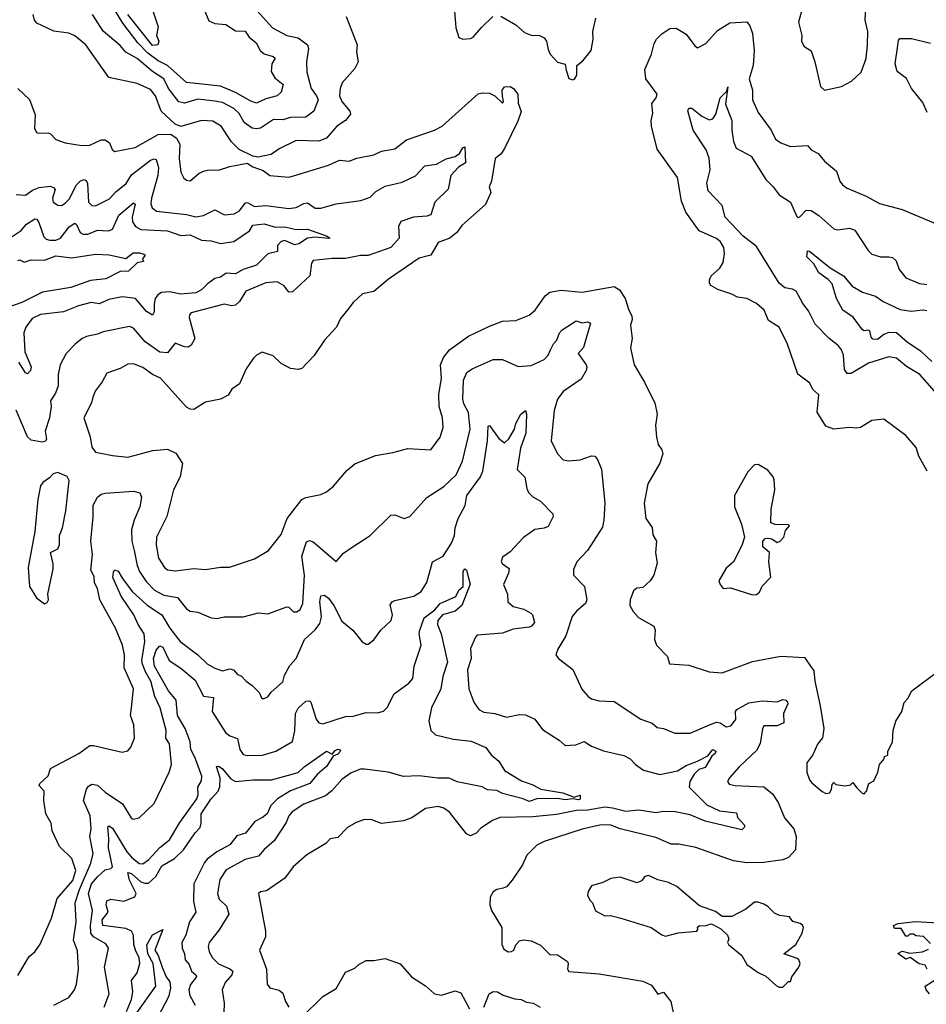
# Model space of a CAD drawing. Extents: x 1245515 to 1420776, y 606314 to 671314.
# Tile 349 of 385: x 1402294 to 1407083, y 628439 to 633638. Entities that reach past the tile are written whole.
import ezdxf

# ---------------------------------------------------------------- set-up
doc = ezdxf.new("R2010")
doc.units = 0

msp = doc.modelspace()

# ---------------------------------------------------------------- linework, layer by layer
at = {"layer": '0CON10XD'}
for points in [[(1403267.8, 633695), (1403292.5, 633632.5), (1403325, 633618.1), (1403382.8, 633612.8), (1403435, 633579.4), (1403485, 633577.5), (1403505.6, 633545), (1403542.9, 633515), (1403564.2, 633475), (1403585, 633458.1), (1403633.9, 633443.9), (1403643.3, 633435), (1403626.7, 633405), (1403622.5, 633365), (1403641.2, 633331.2), (1403685.5, 633295), (1403676, 633255), (1403653.8, 633235), (1403595, 633220), (1403545, 633197.2), (1403515, 633207.1), (1403435, 633253.4), (1403355, 633286.2), (1403175, 633305.3), (1403075.2, 633395), (1403025, 633420), (1402970.6, 633460.6), (1402917.9, 633515), (1402839.1, 633619.1), (1402745.3, 633775)], [(1403549.1, 633685), (1403628.8, 633595), (1403705, 633554.3), (1403765, 633541.6), (1403814.6, 633505), (1403819.1, 633485), (1403808.9, 633415), (1403811.1, 633361.1), (1403834, 633274), (1403862.5, 633235), (1403870, 633215), (1403847.8, 633155), (1403805, 633123.8), (1403725, 633121.3), (1403685, 633109.3), (1403635, 633110.4), (1403565.8, 633064.2), (1403545, 633060.8), (1403522.9, 633065), (1403480.4, 633095), (1403452.7, 633142.7), (1403425, 633169.7), (1403365, 633200.8), (1403325, 633208.4), (1403235, 633218.6), (1403165, 633196.5), (1403135, 633204.7), (1403081.1, 633275), (1403055, 633325.9), (1402995, 633364.8), (1402915, 633432.9), (1402855, 633466.2), (1402825, 633501.1), (1402735, 633577.3), (1402679.6, 633665)], [(1402996.9, 633685), (1403025, 633600), (1403016.7, 633555), (1403028.8, 633525), (1403023.3, 633505), (1402995, 633502.2), (1402865, 633664.8)], [(1404590.8, 633685), (1404598, 633595), (1404614, 633544), (1404634.2, 633534.2), (1404675, 633538), (1404690, 633545), (1404733, 633597), (1404793.3, 633655)], [(1406427.1, 633695), (1406408, 633625), (1406426, 633555), (1406423.8, 633525), (1406435, 633497.5), (1406475, 633472.5), (1406494.4, 633415), (1406524.4, 633285), (1406545, 633265.8), (1406635, 633284.2), (1406687.3, 633312.7), (1406739.5, 633360.5), (1406765, 633432.5), (1406772.7, 633505), (1406773.2, 633575), (1406759.2, 633635), (1406762.9, 633707.1)], [(1404018.8, 633655), (1404077.5, 633505), (1404073.5, 633466.5), (1404081.8, 633415), (1404065, 633379.8), (1403997.4, 633305), (1403987, 633275), (1403983.4, 633235), (1403995.1, 633205.1), (1404038, 633155), (1404041.7, 633138.3), (1404015.6, 633105), (1403969.5, 633075), (1403915, 633012.3), (1403875, 632996.4), (1403755, 633000.4), (1403664.7, 632955.3), (1403623.3, 632926.7), (1403552.1, 632912.1), (1403525, 632917.1), (1403452.7, 632952.7), (1403413.6, 632993.6), (1403359.1, 633075), (1403315, 633101.3), (1403255, 633106.2), (1403145, 633074.5), (1403115.8, 633085.8), (1403042.2, 633155), (1403011.8, 633235), (1402985, 633268.7), (1402915, 633301.3), (1402765, 633333.1), (1402643.3, 633505), (1402585, 633551.8), (1402553.3, 633566.7), (1402475, 633577.7), (1402385, 633619.1), (1402373.2, 633635), (1402364.7, 633665)], [(1404835, 633656.2), (1404915, 633610), (1404960.8, 633570.8), (1404995, 633556.2), (1405040, 633555), (1405065, 633541.2), (1405076, 633525), (1405085, 633480), (1405096.7, 633455), (1405135, 633413.3), (1405175, 633402.5), (1405180.5, 633370.5), (1405195, 633327.5), (1405215, 633320), (1405225, 633323.3), (1405236.7, 633345), (1405237.5, 633395), (1405269.5, 633420.5), (1405312, 633475), (1405322.5, 633535), (1405322.2, 633575), (1405337.5, 633645)], [(1407086.9, 631255), (1407043.4, 631333.4), (1407029, 631379), (1406975, 631441.9), (1406859.1, 631529.1), (1406795, 631522.5), (1406734.7, 631485.3), (1406715, 631480.3), (1406674.7, 631485.3), (1406595, 631476.2), (1406552.4, 631492.4), (1406506.8, 631565), (1406515, 631657.5), (1406483.8, 631685), (1406468.3, 631718.3), (1406405, 631766.2), (1406349.6, 631925), (1406305, 632014.3), (1406248.9, 632048.9), (1406226, 632105), (1406185, 632138.8), (1406135, 632165.6), (1406085, 632172.5), (1406055, 632188.5), (1405982.4, 632212.4), (1405944, 632235), (1405937, 632247), (1405936.9, 632265), (1405946.9, 632285), (1405991.5, 632325), (1406009.4, 632355), (1406017.4, 632402.6), (1406013.3, 632435), (1405995, 632464.3), (1405975, 632482.2), (1405883.2, 632523.2), (1405812.2, 632622.2), (1405790.2, 632680.2), (1405768.2, 632805), (1405661.9, 632955), (1405630.8, 633075), (1405629.2, 633105), (1405638, 633145), (1405632.9, 633195), (1405655.6, 633225), (1405660.6, 633245), (1405601.1, 633325), (1405596.4, 633375), (1405630.8, 633455), (1405645, 633512.5), (1405658, 633535), (1405686.6, 633563.4), (1405728.6, 633591.4), (1405762.1, 633592.1), (1405815, 633560.8), (1405859.7, 633499.7), (1405875, 633489.2), (1405918.3, 633511.7), (1405979.7, 633580.3), (1406045, 633621.2), (1406135, 633626.7), (1406150, 633605), (1406164.2, 633565), (1406172.7, 633475), (1406167.8, 633395), (1406146.9, 633325), (1406164.6, 633265), (1406164.5, 633215), (1406195, 633148), (1406263.3, 633055), (1406286.4, 633006.4), (1406315, 632986.9), (1406365, 632968.1), (1406455, 632974), (1406475, 632951.2), (1406511.2, 632931.2), (1406545, 632890), (1406608.3, 632838.3), (1406625.8, 632785), (1406640, 632765), (1406665, 632748.5), (1406765.4, 632705.4), (1406835, 632668), (1406955, 632635.8), (1407131.7, 632561.7)], [(1407087.8, 633147.8), (1407065, 633200.6), (1407004.4, 633274.4), (1406978.1, 633328.1), (1406929.4, 633365), (1406917.8, 633405), (1406931.5, 633501.5), (1406935, 633530), (1406942.3, 633537.7), (1407005, 633538.8), (1407105, 633514.2)], [(1402283.8, 633273.8), (1402346.3, 633216.3), (1402375.5, 633135), (1402372, 633065), (1402382.7, 633042.7), (1402395, 633038), (1402445, 633040.6), (1402458, 633035), (1402485, 633005.8), (1402535, 632988), (1402623.3, 632973.3), (1402665.7, 632975.7), (1402725, 633002.9), (1402745, 633004.2), (1402768.3, 632988.3), (1402783.1, 632953.1), (1402795, 632942), (1402905, 632963.5), (1403025, 633031.8), (1403092.9, 633032.9), (1403123, 633013), (1403140.8, 632980.8), (1403136.4, 632905), (1403145, 632832.5), (1403160.6, 632800.6), (1403175, 632790), (1403195, 632787.8), (1403243, 632827), (1403270.4, 632839.6), (1403295, 632845.4), (1403345, 632842.9), (1403405, 632862.5), (1403495, 632880), (1403525, 632860), (1403581.2, 632841.2), (1403615.8, 632815.8), (1403715, 632806.9), (1403735, 632811.1), (1403925, 632869.2), (1403984.3, 632895.7), (1404035, 632890), (1404075, 632906.7), (1404165, 632924), (1404205, 632944.2), (1404275, 632956), (1404336.6, 633003.4), (1404485, 633054.5), (1404525, 633075.5), (1404715, 633245.6), (1404738.3, 633251.7), (1404775, 633249.5), (1404804.2, 633235), (1404845, 633197.5), (1404850, 633205), (1404844, 633234), (1404841.9, 633265), (1404855, 633282.5), (1404885, 633285.5), (1404902, 633275), (1404925.4, 633245), (1404927.8, 633197.8), (1404942.9, 633152.9), (1404925, 633101.4), (1404855, 632958.1), (1404835, 632928.5), (1404805.4, 632904.6), (1404786.2, 632785), (1404773.3, 632755), (1404782.5, 632725), (1404755, 632662.5), (1404629.1, 632550.9), (1404603.8, 632515), (1404565.4, 632484.6), (1404505, 632461.4), (1404465, 632394), (1404405, 632378.6), (1404242.9, 632267.1), (1404165, 632203.5), (1404105, 632190), (1404055.8, 632145), (1404027, 632107), (1403989.1, 632060.9), (1403967.1, 632015), (1403903.6, 631946.4), (1403848.8, 631865), (1403785, 631796.7), (1403765, 631791.2), (1403725, 631796.7), (1403675, 631823.3), (1403633.6, 631863.6), (1403575, 631882.5), (1403545, 631866.7), (1403529.5, 631850.5), (1403491.2, 631795), (1403455, 631716), (1403415, 631686.2), (1403396.2, 631655), (1403355, 631634), (1403275, 631618), (1403215, 631580), (1403195, 631580.8), (1403175, 631592), (1403037.3, 631745), (1402996.7, 631765), (1402945, 631802.1), (1402895, 631821.5), (1402865, 631818.9), (1402825, 631795.6), (1402755, 631770.8), (1402730, 631725), (1402693.6, 631676.4), (1402681.1, 631645), (1402673.6, 631615), (1402632.5, 631535), (1402666.1, 631436.1), (1402675, 631380), (1402695, 631353.8), (1402785, 631336), (1402865, 631328.6), (1402997.6, 631362.4), (1403075, 631370.5), (1403119.8, 631349.8), (1403154.3, 631295), (1403141.4, 631225), (1403106.9, 631155), (1403071.5, 631015), (1403016.2, 630905), (1403015.9, 630865), (1403027.3, 630795), (1403060, 630745), (1403075, 630733.6), (1403115, 630728.8), (1403215, 630740.8), (1403275, 630735.8), (1403355, 630747.5), (1403402.2, 630747.8), (1403535, 630790.6), (1403608, 630835), (1403675, 630920), (1403707.1, 631005), (1403784.7, 631105.3), (1403805, 631115.6), (1403885, 631131.4), (1403914.5, 631145.5), (1403952, 631175), (1404022.8, 631257.2), (1404065, 631292.9), (1404172.8, 631337.2), (1404265, 631352), (1404345, 631373.8), (1404465, 631367.5), (1404515.5, 631434.5), (1404530.8, 631485), (1404527.5, 631535), (1404510.6, 631595), (1404508.2, 631658.2), (1404522.5, 631745), (1404517.6, 631815), (1404532.2, 631855), (1404565.2, 631894.8), (1404665, 631966), (1404775, 632019.6), (1404845, 632046.2), (1404915, 632049.2), (1404985, 632077.1), (1405016.9, 632105), (1405070, 632180), (1405095, 632198.8), (1405155, 632209.6), (1405265, 632198.9), (1405435, 632229.5), (1405462.1, 632212.1), (1405492.9, 632165), (1405511.4, 632105), (1405527.1, 632075), (1405529.2, 632055), (1405520.8, 632025), (1405530, 631955), (1405520, 631905), (1405539.2, 631815), (1405595, 631723.3), (1405638.8, 631635), (1405648.8, 631615), (1405661.2, 631555), (1405652.5, 631495), (1405657, 631433), (1405666.2, 631395), (1405685.9, 631365.9), (1405692, 631345), (1405675, 631296.7), (1405612.7, 631187.3), (1405591.9, 631085), (1405602, 631005), (1405635, 630957.5), (1405637.7, 630917.7), (1405657.5, 630885), (1405652.9, 630825), (1405661.7, 630768.3), (1405644, 630705), (1405624, 630675), (1405585, 630640.8), (1405554.2, 630635.8), (1405537.1, 630622.9), (1405518.6, 630575), (1405517.1, 630545), (1405533.7, 630513.7), (1405562.2, 630482.2), (1405643.3, 630435), (1405650, 630415), (1405647.5, 630365), (1405657.5, 630335), (1405716, 630275), (1405726.2, 630236.2), (1405829.3, 630229.3), (1405936, 630194)], [(1405897.6, 633127.6), (1405935, 633108.6), (1405955.4, 633114.6), (1405971.1, 633138.9), (1405994.8, 633225.2), (1406030, 633260), (1406035, 633282.5), (1406021.4, 633191.4), (1406056.1, 633105), (1406055.3, 633055.3), (1406064.7, 632994.7), (1406078.9, 632958.9), (1406156.9, 632916.9), (1406235, 632793.3), (1406274.6, 632754.6), (1406305, 632713.8), (1406365, 632674.2), (1406398.8, 632598.8), (1406405, 632593.8), (1406415, 632596.2), (1406447.4, 632632.6), (1406475, 632630.4), (1406515, 632604.4), (1406595, 632533.8), (1406615, 632527.9), (1406676.7, 632536.7), (1406705, 632527.3), (1406775, 632420), (1406795, 632400), (1406840, 632385), (1406884.3, 632385.7), (1406905, 632382), (1406924, 632365), (1406938.7, 632318.7), (1406974.2, 632275), (1407046.7, 632245), (1407085, 632239.2)], [(1407126.8, 631676.8), (1407047.7, 631765), (1406977.2, 631807.2), (1406925, 631850.4), (1406885, 631858.2), (1406777.1, 631825), (1406685, 631769.3), (1406665, 631769.6), (1406651.2, 631791.2), (1406645.7, 631865.7), (1406634, 631895), (1406618.2, 631915), (1406569.6, 631955), (1406495, 632030.4), (1406461.2, 632101.2), (1406429.7, 632139.7), (1406395, 632203.8), (1406375.8, 632215.8), (1406335, 632222.9), (1406305, 632247.3), (1406185, 632440), (1406115.4, 632495.4), (1406020, 632595), (1406005, 632656), (1405930.4, 632735), (1405922.9, 632775), (1405940.6, 632845), (1405936.7, 632906.7), (1405920.8, 632950.8), (1405851.8, 633055), (1405823.3, 633156.7), (1405828.6, 633171.4), (1405845, 633170), (1405897.6, 633127.6)], [(1402275, 632714.4), (1402325, 632711.8), (1402362.8, 632737.3), (1402398, 632752), (1402455, 632758.8), (1402472.6, 632752.6), (1402480.9, 632740.9), (1402468.5, 632695), (1402471.9, 632675), (1402495, 632657.8), (1402515, 632657.5), (1402535, 632668.5), (1402555, 632690), (1402595, 632766.4), (1402615, 632786.4), (1402635, 632794.4), (1402645, 632788.6), (1402652.7, 632772.7), (1402657.9, 632675), (1402675, 632657.5), (1402695, 632654.6), (1402768.9, 632691.1), (1402801.8, 632728.2), (1402856.8, 632773.2), (1402885, 632819.3), (1402985, 632896), (1403005, 632903.1), (1403015, 632900), (1403026.7, 632856.8), (1403023.8, 632815), (1402991.1, 632695), (1402987.7, 632665), (1402993.6, 632643.6), (1403017, 632627), (1403175, 632608.5), (1403225, 632596.2), (1403265, 632604.6), (1403325, 632633.3), (1403376.7, 632606.7), (1403426.4, 632613.6), (1403455, 632628.2), (1403485, 632669.7), (1403495, 632673.4), (1403535, 632651.6), (1403595, 632656.5), (1403715, 632640.3), (1403755, 632645.3), (1403795, 632666.5), (1403815, 632670), (1403855, 632642.5), (1403885, 632641.9), (1403965, 632666), (1404096.9, 632683.1), (1404145, 632700.6), (1404175, 632731.1), (1404225, 632759.5), (1404315, 632780.5), (1404385, 632813.8), (1404435, 632865.5), (1404495, 632875.4), (1404546.1, 632903.9), (1404595, 632915.7), (1404617.9, 632932.1), (1404635, 632960.8), (1404646.3, 632966.3), (1404648.1, 632881.9), (1404611.5, 632858.5), (1404571.4, 632815), (1404557, 632743), (1404486.9, 632675), (1404465, 632608.1), (1404445, 632599.7), (1404374.4, 632595.6), (1404307.9, 632572.1), (1404294.6, 632545), (1404298.5, 632485), (1404255, 632434.6), (1404135, 632393.6), (1404095, 632393.2), (1404015, 632377.3), (1403945, 632377.3), (1403845, 632366.9), (1403835, 632352.5), (1403826.5, 632285), (1403735, 632200.5), (1403715, 632200), (1403692.1, 632232.1), (1403655, 632254.4), (1403595, 632247.9), (1403488, 632205), (1403455, 632150.6), (1403435, 632130.6), (1403415, 632127.8), (1403375, 632135.5), (1403200.2, 632089.8), (1403190.6, 632079.4), (1403189.5, 632065), (1403218.6, 631955), (1403200.3, 631919.7), (1403185, 631909.2), (1403165, 631910), (1403115, 631930), (1403075, 631879.4), (1403035, 631882), (1402956.5, 631936.5), (1402895, 632009.4), (1402875, 632017.8), (1402735, 631990.3), (1402705, 631977.1), (1402646.7, 631965), (1402624.2, 631955), (1402588, 631925), (1402540.6, 631875), (1402508.5, 631815), (1402497.1, 631765), (1402497.5, 631705), (1402483.6, 631666.4), (1402457.5, 631625), (1402460.4, 631595), (1402451.6, 631535), (1402429.3, 631465), (1402436.8, 631423.2), (1402428.9, 631411.1), (1402413.6, 631406.4), (1402355, 631417.5), (1402334.8, 631434.8), (1402275, 631575.7)], [(1402244, 632486), (1402302.1, 632525), (1402331.2, 632558.8), (1402375, 632585.6), (1402385, 632584.2), (1402395, 632567.5), (1402421.2, 632491.2), (1402435, 632478.9), (1402453.3, 632473.3), (1402485, 632473.9), (1402510, 632485), (1402555, 632543.3), (1402585, 632563.1), (1402595, 632556), (1402614, 632514), (1402628.8, 632505), (1402655, 632505.2), (1402705, 632525.7), (1402731.2, 632525), (1402765, 632523.3), (1402785, 632532.5), (1402817.9, 632605), (1402895, 632670), (1402904.4, 632664.4), (1402889.3, 632595), (1402890.1, 632570.1), (1402905.9, 632545.9), (1402935, 632529.8), (1403075, 632522.7), (1403145, 632497.5), (1403195, 632501.2), (1403255, 632473.9), (1403305, 632470.9), (1403355, 632456.4), (1403425, 632466.5), (1403507.4, 632522.6), (1403526.6, 632553.4), (1403585, 632559.1), (1403645, 632543), (1403695, 632544), (1403755, 632530.7), (1403815, 632532.4), (1403918.8, 632495), (1403932.5, 632485), (1403926.7, 632483.3), (1403855, 632490.3), (1403815.2, 632484.8), (1403769.4, 632455), (1403745, 632448.7), (1403695, 632472.2), (1403675, 632467), (1403655.4, 632445), (1403656.9, 632413.1), (1403605, 632401.2), (1403545, 632342.5), (1403475, 632318.3), (1403435, 632295.8), (1403385, 632300), (1403355, 632278), (1403325, 632271.5), (1403286.2, 632243.8), (1403255, 632212.2), (1403225, 632196.2), (1403145, 632189.3), (1403085, 632200.7), (1403042.5, 632197.5), (1403024.7, 632185.3), (1403010.4, 632165), (1403004.1, 632135), (1403005.4, 632094.6), (1402995, 632077.5), (1402965, 632096.4), (1402905.7, 632165.7), (1402835, 632174.6), (1402765, 632160), (1402715, 632137.3), (1402672, 632145), (1402605, 632126.6), (1402525, 632094.5), (1402405, 632081.1), (1402360.7, 632059.3), (1402327.5, 632015), (1402317.1, 631985), (1402321.5, 631885), (1402354.3, 631805), (1402352, 631785), (1402335, 631768.8), (1402325, 631773.8), (1402289.6, 631829.6)], [(1402285, 632365.7), (1402295, 632369.4), (1402317.7, 632357.7), (1402355, 632369.2), (1402425, 632368.2), (1402485, 632391.8), (1402569.2, 632380.8), (1402695, 632400.6), (1402766.2, 632396.2), (1402855, 632377.1), (1402893.1, 632406.9), (1402927.3, 632407.3), (1402949.2, 632399.2), (1402956.7, 632395), (1402942.5, 632375), (1402948.3, 632361.7), (1402915, 632354), (1402869.8, 632310.2), (1402825, 632308), (1402749.7, 632270.3), (1402668.7, 632261.3), (1402565, 632223.6), (1402415, 632199.1), (1402305.3, 632145), (1402225, 632115.7)], [(1407112.3, 631832.3), (1407055, 631886.2), (1406983.1, 631933.1), (1406925, 631984.8), (1406885, 631986), (1406857.7, 631975), (1406825, 631949.5), (1406800.7, 631950.7), (1406791.1, 631961.1), (1406785, 631994.5), (1406775, 631998.4), (1406755, 631994.2), (1406745, 632000), (1406697.2, 632067.2), (1406641.9, 632105), (1406608.2, 632165), (1406585, 632243.8), (1406565, 632265.7), (1406515, 632302), (1406489.5, 632349.5), (1406452, 632385), (1406455, 632418), (1406465, 632415.6), (1406575, 632326.8), (1406645, 632285.6), (1406691.3, 632231.3), (1406745, 632198.5), (1406815, 632178), (1406855, 632149.4), (1406945, 632107.8), (1407005, 632099.4), (1407065, 632106.2), (1407085, 632101.8)], [(1402402.5, 628757.5), (1402462.3, 628895), (1402492.3, 628997.7), (1402575, 629093.2), (1402590.7, 629145), (1402569.3, 629209.3), (1402505, 629272.5), (1402466.4, 629355), (1402460.6, 629395), (1402432.2, 629445), (1402422.7, 629515), (1402424.2, 629564.2), (1402398, 629595), (1402400.8, 629605), (1402444, 629645), (1402457.5, 629685), (1402607, 629763), (1402664.2, 629805.8), (1402685, 629806.2), (1402835, 629770.8), (1402865, 629778), (1402882.2, 629797.8), (1402900, 629845), (1402896.5, 629915), (1402879.4, 629965), (1402885.4, 630004.6), (1402895.5, 630105), (1402846.5, 630215), (1402848.2, 630285), (1402838.1, 630335), (1402800.6, 630425), (1402716.9, 630575), (1402705.5, 630635), (1402689.2, 630665), (1402687.9, 630697.9), (1402670.8, 630730.8), (1402678.8, 630815), (1402670.3, 630885), (1402682.8, 631012.7), (1402681.8, 631075), (1402705, 631117.5), (1402725, 631132.9), (1402745, 631137.5), (1402895, 631147.8), (1402929.1, 631139.1), (1402937.5, 631117.5), (1402928.9, 631065), (1402899.1, 630995), (1402885.8, 630945), (1402885.9, 630885), (1402899.2, 630835), (1402914.6, 630755.4), (1402926.9, 630725), (1402962, 630672), (1403006, 630626), (1403055, 630599.7), (1403127.1, 630587.1), (1403175, 630526.9), (1403195, 630515.5), (1403235, 630509.5), (1403305, 630480.6), (1403335, 630476.9), (1403375, 630484.3), (1403475, 630484.2), (1403555, 630505.8), (1403605, 630501.4), (1403705, 630537.8), (1403715.4, 630535.4), (1403740.9, 630510.9), (1403757.9, 630512.1), (1403776.4, 630523.6), (1403790.5, 630555), (1403799.5, 630705), (1403783.8, 630805), (1403808.9, 630881.1), (1403825, 630888.9), (1403845, 630881.8), (1403965, 630776.7), (1404005, 630821.2), (1404045, 630848.8), (1404145, 630913.8), (1404255, 631022), (1404275, 631024.2), (1404325, 631004.3), (1404355, 631014.2), (1404444.1, 631115.9), (1404535, 631172.5), (1404598.9, 631235), (1404632.9, 631307.1), (1404673.4, 631476.6), (1404664.7, 631564.7), (1404640.1, 631610.1), (1404635.3, 631635), (1404638.5, 631735), (1404656.7, 631775), (1404684.2, 631795), (1404795, 631844.4), (1404845, 631842.9), (1404926.8, 631806.8), (1404995, 631811.8), (1405065, 631844.4), (1405085, 631867.1), (1405097.7, 631895), (1405113.5, 631926.5), (1405131.1, 631945), (1405145.3, 631984.7), (1405159.8, 632000.2), (1405233, 632047), (1405265, 632038), (1405295, 632042.5), (1405308.6, 632035), (1405272.6, 631907.4), (1405244.4, 631875), (1405285.7, 631815), (1405290, 631805), (1405285.7, 631785), (1405259.6, 631740.4), (1405165, 631675.6), (1405135, 631634), (1405117.9, 631575), (1405100.6, 631415), (1405135, 631346.2), (1405165, 631314), (1405195, 631308.8), (1405255, 631314.4), (1405315, 631335.8), (1405332.7, 631332.7), (1405345, 631320), (1405367.1, 631265), (1405384.7, 631084.7), (1405380, 630995), (1405371.7, 630958.3), (1405294, 630836), (1405237.5, 630775), (1405218.6, 630735), (1405219.2, 630705), (1405277.7, 630645), (1405290.4, 630575), (1405282.9, 630555), (1405234.8, 630515.2), (1405213, 630487), (1405178.9, 630385), (1405136, 630315), (1405126.7, 630285), (1405140, 630265), (1405215, 630206.7), (1405263, 630103), (1405296.2, 630065), (1405315, 630052.5), (1405355, 630040.8), (1405435, 630037.5), (1405574.5, 629944.5), (1405635, 629923.8), (1405660.5, 629900.5), (1405695, 629896), (1405755, 629870.5), (1405835, 629870.9), (1405937.5, 629915), (1405975, 629929.6), (1405994.7, 629924.7), (1406025, 629904.2), (1406050.7, 629909.3), (1406077.5, 629942.5), (1406075.5, 629985), (1406082.2, 629995), (1406145, 630031.5), (1406215, 630041.4), (1406295, 630035.5), (1406325, 630048.2), (1406340.8, 630045), (1406350.4, 630035), (1406351.8, 630025), (1406328.7, 629975), (1406329.4, 629925), (1406295, 629910.4), (1406225, 629910), (1406217, 629893), (1406205.6, 629815.6), (1406185, 629780), (1406095, 629693.3), (1406042.7, 629635), (1406033.3, 629615), (1406041.9, 629601.9), (1406072.5, 629595), (1406225, 629586.7), (1406271.1, 629551.1), (1406301.1, 629505), (1406333.1, 629423.1), (1406383.3, 629365), (1406396.1, 629326.1), (1406391.2, 629255), (1406355.7, 629214.3), (1406325, 629201.4), (1406225, 629188.4), (1406135, 629185.8), (1406065, 629196.9), (1405865, 629266.8), (1405775, 629285.3), (1405735, 629284.6), (1405655, 629320.9), (1405465.3, 629365.3), (1405416.7, 629385), (1405365, 629386.4), (1405265, 629364.4), (1405065, 629298.9), (1405025, 629279.4), (1404973.1, 629226.9), (1404950, 629175), (1404895.8, 629095), (1404865, 629060), (1404847.3, 629052.7), (1404815, 629046), (1404795, 629033.3), (1404780, 629005), (1404776.7, 628965), (1404786, 628935), (1404841.4, 628845), (1404840, 628755), (1404851.2, 628731.2), (1404875, 628716.7), (1404892.4, 628717.6), (1404904, 628725), (1404915, 628753.8), (1404935, 628774.2), (1404955, 628779.2), (1404995, 628774.2), (1405045, 628751.1), (1405095, 628701.5), (1405135, 628700.9), (1405187.1, 628665), (1405191.5, 628655), (1405187.9, 628625), (1405195, 628613.2), (1405355, 628600.5), (1405585, 628561.2), (1405630.8, 628540.8), (1405665, 628492.5), (1405695, 628503.8), (1405734, 628455), (1405745, 628396.7)], [(1402475, 628434.5), (1402554.6, 628475.4), (1402583.3, 628515), (1402593.6, 628545), (1402604.6, 628625), (1402598.9, 628721.1), (1402578.7, 628778.7), (1402593.1, 628875), (1402587.2, 628975), (1402609.7, 629045), (1402670, 629185), (1402682.9, 629235), (1402664.1, 629325), (1402672.5, 629365), (1402666, 629435), (1402632.2, 629515), (1402647.7, 629575), (1402658.1, 629591.9), (1402675, 629601.2), (1402705, 629595.5), (1402745, 629560), (1402837.8, 629497.8), (1402885, 629420), (1402896.1, 629416.1), (1402925, 629424.3), (1403005, 629500), (1403084.4, 629665), (1403095.5, 629705), (1403085, 629813.8), (1403065.5, 629845), (1403067.5, 629885), (1403036.8, 630005), (1403008.7, 630065), (1402987.6, 630145), (1402958.1, 630195), (1402942.8, 630235), (1402940.3, 630255), (1402955.9, 630355), (1402952.2, 630395), (1402919.8, 630445), (1402896.7, 630495), (1402829.5, 630595), (1402786.4, 630693.6), (1402789.4, 630720.6), (1402796, 630734), (1402815, 630725.8), (1402836.7, 630686.7), (1402888.3, 630618.3), (1402967.5, 630547.5), (1403045.6, 630495.6), (1403088.1, 630425), (1403142.1, 630355), (1403234.8, 630284.8), (1403285, 630237.8), (1403325, 630213.3), (1403365, 630199.4), (1403405, 630210.6), (1403424.5, 630204.5), (1403445, 630181.2), (1403465, 630173.3), (1403490, 630145), (1403522.7, 630122.7), (1403558.8, 630085), (1403574.1, 630054.1), (1403585, 630053.3), (1403605, 630063.3), (1403623.1, 630086.9), (1403685, 630141.2), (1403692.7, 630177.3), (1403721.7, 630228.3), (1403755, 630264.4), (1403798.1, 630365), (1403854.3, 630415.7), (1403879.4, 630450.6), (1403888.5, 630485), (1403880.4, 630565), (1403885, 630596.2), (1403905, 630600), (1403925, 630584.4), (1403954, 630545), (1403995, 630461.4), (1404054, 630415), (1404103, 630353), (1404125, 630340), (1404135, 630341.2), (1404165, 630363.8), (1404202.5, 630415), (1404256, 630465), (1404264.2, 630495), (1404251.7, 630548.3), (1404262, 630565), (1404275, 630571.4), (1404376, 630594), (1404415, 630618.1), (1404445, 630666.2), (1404475.4, 630774.6), (1404531.1, 630805), (1404575, 630874.3), (1404591.3, 630915), (1404594.7, 630955), (1404610.8, 631005), (1404647.9, 631072.1), (1404656.7, 631125), (1404728.2, 631225), (1404741.2, 631255), (1404765.7, 631414.3), (1404768, 631492), (1404775, 631495.8), (1404825, 631426.9), (1404855, 631402.9), (1404877.8, 631425), (1404907.7, 631475), (1404914.8, 631505.2), (1404940.6, 631555), (1404965, 631574.4), (1404971.6, 631555), (1404968.3, 631455), (1404940, 631375), (1404922.2, 631262.2), (1404961.7, 631221.7), (1404972.2, 631162.2), (1404982.1, 631142.1), (1405005, 631117.8), (1405045.3, 631095.2), (1405109.4, 631029.4), (1405111.4, 631015), (1405085, 630962.2), (1405065, 630953.1), (1405015, 630945.5), (1404955, 630903.6), (1404885, 630829.1), (1404845, 630800.6), (1404836.9, 630776.9), (1404844, 630765), (1404880, 630740), (1404875.6, 630715), (1404849.2, 630655), (1404871.4, 630605), (1404872.9, 630565), (1404900.2, 630540.2), (1404956.4, 630526.4), (1404993.3, 630505), (1405003.3, 630495), (1405013.3, 630455), (1404996.7, 630435), (1404985, 630430.8), (1404900.5, 630419.5), (1404845, 630399.6), (1404711.4, 630388.6), (1404701.7, 630378.3), (1404675, 630317.5), (1404679.1, 630265), (1404659.1, 630205), (1404665.8, 630105), (1404692.5, 630035), (1404718.8, 629995), (1404745, 629982), (1404804.3, 629974.3), (1404865, 629955.6), (1404935, 629969.5), (1404965, 629966.9), (1405015, 629944.3), (1405055, 629890.6), (1405144.4, 629834.4), (1405175, 629805.7), (1405230.9, 629809.1), (1405275, 629827.1), (1405315, 629801.9), (1405377.2, 629777.2), (1405485, 629753.1), (1405518, 629735), (1405546, 629705), (1405588.8, 629675), (1405675, 629653.5), (1405768.2, 629671.8), (1405815, 629700.4), (1405875, 629722.2), (1405928, 629752), (1405955, 629785.4), (1405970.5, 629775), (1405968.5, 629765), (1405950.8, 629749.2), (1405915, 629689.4), (1405881.8, 629678.2), (1405856.1, 629655), (1405833.6, 629615), (1405830.6, 629585), (1405923.1, 629493.1), (1405990, 629460), (1406079.6, 629449.6), (1406085.6, 629425), (1406122, 629385), (1406123.3, 629375), (1406109.2, 629360.8), (1405915, 629405.9), (1405835, 629440.2), (1405755.6, 629455.6), (1405695, 629457.4), (1405655, 629450.5), (1405564.6, 629464.6), (1405495, 629457.1), (1405425.7, 629475.7), (1405385, 629479.5), (1405295, 629464.2), (1405235, 629461.8), (1405129.1, 629440.9), (1405005, 629429.4), (1404830, 629425), (1404790.7, 629409.3), (1404730.7, 629369.3), (1404705, 629342.5), (1404675, 629329.2), (1404655, 629338.8), (1404565, 629454.2), (1404535, 629474.4), (1404504.5, 629484.5), (1404437, 629473), (1404365, 629424.2), (1404321.7, 629408.3), (1404205, 629394.2), (1404155, 629412.5), (1404115, 629414.2), (1404070.9, 629399.1), (1404025, 629372), (1403975, 629320), (1403935, 629313.8), (1403911.7, 629288.3), (1403810.9, 629229.1), (1403738.6, 629165), (1403694, 629105), (1403598.7, 629038.7), (1403566.9, 629033.1), (1403556, 629024), (1403592.5, 628825), (1403592.5, 628795), (1403561.2, 628725), (1403597.5, 628625), (1403601.2, 628545), (1403615, 628526.7), (1403665, 628513.8), (1403685, 628498.8), (1403697.5, 628455), (1403715.7, 628425)], [(1406165, 630601.4), (1406185, 630602.5), (1406201.2, 630615), (1406215, 630647.5), (1406262, 630695), (1406250.9, 630775), (1406254.2, 630824.2), (1406219.2, 630855), (1406218.8, 630885), (1406231.7, 630898.3), (1406245, 630901.2), (1406266.2, 630896.2), (1406295, 630877.5), (1406310, 630885), (1406330, 630905), (1406338.3, 630941.7), (1406360, 630965), (1406355, 630970), (1406285, 630972.5), (1406261.7, 630981.7), (1406263, 631053), (1406282.5, 631155), (1406279.1, 631209.1), (1406274.3, 631224.3), (1406245, 631258.8), (1406195, 631290), (1406175, 631287.5), (1406139.5, 631250.5), (1406068.8, 631125), (1406070, 631065), (1406106.2, 630975), (1406122, 630905), (1406108.7, 630861.3), (1406065, 630776.2), (1406025, 630742.5), (1405986.7, 630675), (1405993.3, 630655), (1406010, 630635), (1406048.3, 630638.3), (1406165, 630601.4)], [(1402425, 630553.3), (1402439.3, 630560.7), (1402446.7, 630575), (1402443.8, 630605), (1402470.7, 630739.3), (1402471.2, 630765), (1402457.5, 630825), (1402495, 630843.3), (1402504.4, 630865), (1402505.5, 630914.5), (1402520.9, 630955), (1402537.5, 631045), (1402555.6, 631205), (1402545, 631225.7), (1402495, 631247.5), (1402470.7, 631239.3), (1402451.7, 631218.3), (1402416, 631195), (1402405, 631176.7), (1402390, 631105), (1402374.5, 630935), (1402339.6, 630745), (1402345.6, 630645), (1402383.3, 630585), (1402425, 630553.3)], [(1402741.2, 628425), (1402766.2, 628495), (1402741.9, 628635), (1402763.8, 628735), (1402749.4, 628759.4), (1402684.9, 628794.9), (1402669.6, 628815), (1402668.1, 628855), (1402679.6, 628935), (1402657.1, 629025), (1402674.5, 629075), (1402705, 629112.6), (1402745, 629149.6), (1402775, 629157.1), (1402784.4, 629165.6), (1402762.8, 629265), (1402765.8, 629315), (1402759.1, 629375), (1402765, 629382.2), (1402785, 629369.5), (1402860, 629245), (1402885, 629215.9), (1402925, 629183.2), (1402945, 629180.4), (1402975, 629202.1), (1403035, 629267.3), (1403085, 629307.3), (1403140.6, 629399.4), (1403230.5, 629525), (1403236.2, 629545), (1403235.4, 629585), (1403255, 629620), (1403256, 629644), (1403219.6, 629745), (1403199.1, 629785), (1403194.1, 629825), (1403168.4, 629895), (1403127.4, 629965), (1403120.8, 630045), (1403080.4, 630095), (1403005.9, 630225), (1403000.3, 630265), (1403015, 630309.4), (1403035, 630331.1), (1403050.6, 630325), (1403083.8, 630253.8), (1403145, 630214.5), (1403220.4, 630150.4), (1403265, 630066.2), (1403318.4, 630058.4), (1403311.8, 629985), (1403382.2, 629875), (1403405, 629856.1), (1403445, 629842.5), (1403457.3, 629785), (1403475, 629758.5), (1403495, 629752.2), (1403576.1, 629753.9), (1403646.7, 629775), (1403735, 629826.2), (1403747.3, 629882.7), (1403750.4, 629975), (1403765, 630002.9), (1403805, 630039.2), (1403825, 630042), (1403832, 630035), (1403860, 629945), (1403875, 629925.8), (1403895, 629920), (1404015, 629959.6), (1404055, 629960.9), (1404125, 629980.8), (1404185, 629979.1), (1404215, 629986.4), (1404235, 630007.1), (1404271.5, 630078.5), (1404349.5, 630135), (1404370.5, 630159.5), (1404377.5, 630225), (1404414.7, 630335.3), (1404404.5, 630394.5), (1404407.5, 630415), (1404430.9, 630479.1), (1404487.7, 630522.3), (1404515, 630555.3), (1404598.1, 630591.9), (1404614, 630626), (1404636.9, 630645), (1404636.5, 630725), (1404645, 630738.1), (1404655, 630732), (1404673.3, 630656.7), (1404630, 630545), (1404595, 630514.2), (1404527.3, 630495), (1404502.5, 630465), (1404500.4, 630445), (1404520.4, 630395), (1404553, 630245), (1404529.2, 630170.8), (1404518.9, 630105), (1404468.7, 630005), (1404455.4, 629935.4), (1404466.7, 629885), (1404491.3, 629861.3), (1404585, 629839.2), (1404678.3, 629828.3), (1404756.2, 629795), (1404785, 629756.7), (1404825, 629723.8), (1404854.1, 629674.1), (1404945, 629618.8), (1405005, 629597.9), (1405046, 629575), (1405163.8, 629555), (1405222.5, 629532.5), (1405255, 629544), (1405255, 629522.1), (1405245, 629518.5), (1405215, 629524.7), (1405175, 629518.4), (1405135, 629525.6), (1405025, 629524.4), (1404985, 629510), (1404953.6, 629523.6), (1404845, 629552.2), (1404815, 629567.5), (1404765, 629572.3), (1404737.4, 629587.4), (1404605, 629614.7), (1404562.8, 629632.8), (1404502.9, 629632.9), (1404405, 629646.4), (1404321.3, 629641.3), (1404240, 629665), (1404115, 629681.5), (1404095, 629680), (1404045, 629660.9), (1403995, 629627.1), (1403943.3, 629566.7), (1403910.3, 629539.7), (1403795, 629495.8), (1403733.6, 629455), (1403716.2, 629435), (1403701.1, 629398.9), (1403638.1, 629301.9), (1403585, 629256.7), (1403555, 629222.2), (1403485, 629204.4), (1403385, 629148.8), (1403352, 629098), (1403338.4, 629025), (1403348.5, 628995), (1403386.8, 628956.8), (1403398.8, 628915), (1403347.3, 628832.7), (1403295.4, 628765), (1403290, 628745), (1403295.9, 628715.9), (1403312.7, 628685), (1403345, 628652.9), (1403405, 628627.5), (1403419.5, 628615), (1403415.6, 628595), (1403379.1, 628555), (1403364.5, 628515), (1403373.6, 628445), (1403370.9, 628340.9)], [(1405936, 630194), (1406005, 630189.4), (1406165, 630249.5), (1406315, 630277.1), (1406439.7, 630269.7), (1406489.5, 630199.5), (1406493.1, 630145), (1406522.5, 630015), (1406541.4, 629895), (1406534.2, 629845.8), (1406507.9, 629812.1), (1406483.2, 629756.8), (1406452.5, 629715), (1406452.5, 629665), (1406465.8, 629625), (1406477.9, 629607.9), (1406532.1, 629562.1), (1406552.7, 629552.7), (1406573.3, 629556.7), (1406582.5, 629575), (1406585, 629600), (1406595, 629610), (1406605, 629600), (1406655, 629593.3), (1406681.7, 629598.3), (1406695, 629610), (1406713.6, 629583.6), (1406743.6, 629553.6), (1406755, 629550), (1406767.5, 629565), (1406780, 629605), (1406805, 629620), (1406825.8, 629664.2), (1406836, 629705), (1406860, 629735), (1406861.7, 629748.3), (1406880, 629755), (1406880, 629775), (1406905, 629822.5), (1406907.5, 629885), (1406922, 629935), (1406953.3, 629985), (1406966.4, 630033.6), (1406985.7, 630054.3), (1407006.2, 630095), (1407145, 630198)], [(1402858.9, 628401.1), (1402884.3, 628465), (1402892.6, 628505), (1402885.3, 628564.7), (1402915.2, 628604.8), (1402929.6, 628655), (1402925.5, 628685), (1402905.3, 628724.7), (1402897.2, 628755), (1402894.7, 628805), (1402885, 628825.2), (1402855, 628838.8), (1402733.2, 628855), (1402729.5, 628885), (1402761, 628925), (1402751.9, 628965), (1402754.7, 628985), (1402775, 628994.3), (1402844.2, 628984.2), (1402903.2, 629006.8), (1402910.4, 629025), (1402874.2, 629094.2), (1402865, 629135.3), (1402885, 629129.6), (1402935, 629085.5), (1402955, 629078.3), (1402975, 629079.8), (1403013.7, 629115), (1403045, 629171), (1403111.6, 629208.4), (1403158.9, 629255), (1403220.4, 629345), (1403247.4, 629372.6), (1403253.7, 629395), (1403253.7, 629445), (1403305, 629524), (1403342.4, 629565), (1403351.8, 629588.2), (1403353.6, 629633.6), (1403334.3, 629695.7), (1403345, 629696.2), (1403364, 629685), (1403409.3, 629629.3), (1403435, 629616), (1403525, 629624.3), (1403625, 629624), (1403765, 629663.6), (1403796.5, 629693.5), (1403915, 629776.7), (1403945, 629760), (1403960.6, 629779.4), (1403974.3, 629785.7), (1403983.8, 629783.8), (1403988.8, 629775), (1403975, 629760), (1403950.3, 629749.7), (1403915.5, 629695), (1403865, 629653.5), (1403826.2, 629605), (1403724, 629566), (1403655.7, 629524.3), (1403621.4, 629488.6), (1403601.4, 629445), (1403576.4, 629425), (1403535.6, 629405), (1403487.5, 629342.5), (1403442, 629328), (1403405, 629281.9), (1403334.8, 629245.2), (1403285, 629205.3), (1403271.3, 629188.7), (1403214.3, 629075.7), (1403211.7, 628981.7), (1403224.5, 628925), (1403190.8, 628875), (1403171.2, 628805), (1403151.6, 628765), (1403152.8, 628735), (1403165.4, 628705), (1403167.8, 628675), (1403188.7, 628648.7), (1403202.5, 628615), (1403225.5, 628595), (1403227.7, 628585), (1403196.1, 628543.9), (1403187.5, 628515), (1403192.8, 628485), (1403221.5, 628435)], [(1406325, 628530), (1406355, 628560), (1406365, 628560), (1406372.5, 628585), (1406410, 628635), (1406416.2, 628655), (1406410, 628675), (1406401.2, 628681.2), (1406330, 628705), (1406394.3, 628755), (1406426.2, 628815), (1406433.3, 628845), (1406428, 628858), (1406416.1, 628866.1), (1406377, 628877), (1406360.7, 628900.7), (1406307.7, 628907.7), (1406280.3, 628920.3), (1406246.2, 628955), (1406225, 628968), (1406195, 628978.8), (1406175, 628978), (1406128.7, 628941.3), (1406055, 628903.3), (1406005, 628902.5), (1405969.5, 628929.5), (1405885, 628958.8), (1405765, 629062), (1405721.7, 629081.7), (1405665, 629095.8), (1405615, 629120), (1405596.4, 629113.6), (1405578.8, 629091.2), (1405555, 629081.2), (1405465, 629110.8), (1405416.1, 629103.9), (1405375, 629082.5), (1405314.3, 629065.7), (1405296.7, 629035), (1405293.3, 629015), (1405305, 628990), (1405320, 628975), (1405335, 628932.5), (1405385, 628906.2), (1405415, 628907.5), (1405470, 628895), (1405630, 628845), (1405685, 628806), (1405705, 628799.2), (1405772.5, 628817.5), (1405870, 628825), (1405876.2, 628833.8), (1405875, 628847.5), (1405885, 628856), (1405915, 628854), (1405945, 628863.8), (1405959.5, 628859.5), (1405998.3, 628838.3), (1406032.5, 628805), (1406040, 628785), (1406032.5, 628765), (1406038.8, 628755), (1406107.7, 628697.7), (1406135, 628648.8), (1406195, 628606.7), (1406235, 628587.5), (1406289.5, 628539.5), (1406305, 628530), (1406325, 628530)], [(1407105, 628760), (1407067, 628797), (1407028.3, 628801.7), (1407015, 628810), (1406995, 628810), (1406985, 628800), (1406975, 628800), (1406949.3, 628839.3), (1406915, 628840), (1406910, 628855), (1406933.9, 628866.1), (1407025, 628875.8), (1407205, 628866)], [(1402912.7, 628395), (1403013.8, 628535), (1402999.1, 628655), (1402970.5, 628705), (1402965.9, 628754.1), (1402995, 628806), (1403050, 628835), (1403008.5, 628725), (1403025, 628697.5), (1403047.2, 628635), (1403067.5, 628585), (1403087.4, 628557.4), (1403090.8, 628525), (1403081.2, 628478.8), (1403026.6, 628375)], [(1402285, 628592), (1402345, 628692), (1402375, 628715.8), (1402402.5, 628757.5)], [(1407087.5, 628625), (1407076.1, 628646.1), (1407045, 628652.5), (1406997, 628687), (1406975, 628677.5), (1406931.7, 628708.3), (1406955, 628720), (1406995, 628710), (1407063, 628717), (1407095, 628730)], [(1403781.4, 628368.6), (1403895, 628481.1), (1403965, 628522), (1404015, 628608.8), (1404065, 628630), (1404085, 628650), (1404125, 628670), (1404165, 628670), (1404225, 628681.2), (1404303.6, 628653.6), (1404363.3, 628585), (1404437.3, 628537.3), (1404485, 628494), (1404523, 628487), (1404595, 628511.2), (1404625, 628500), (1404670.6, 628415)], [(1407100, 628495), (1407082.5, 628515), (1407077.5, 628535), (1407135, 628572.5)], [(1404745.8, 628425), (1404773.8, 628495), (1404795, 628506.5), (1404818.8, 628505), (1404848.5, 628488.5), (1404908.9, 628468.9), (1404942.5, 628465), (1404971.5, 628451.5), (1405006.2, 628445), (1405042.5, 628425)]]:
    msp.add_lwpolyline(points, dxfattribs=at)

doc.saveas('drawing.dxf')
